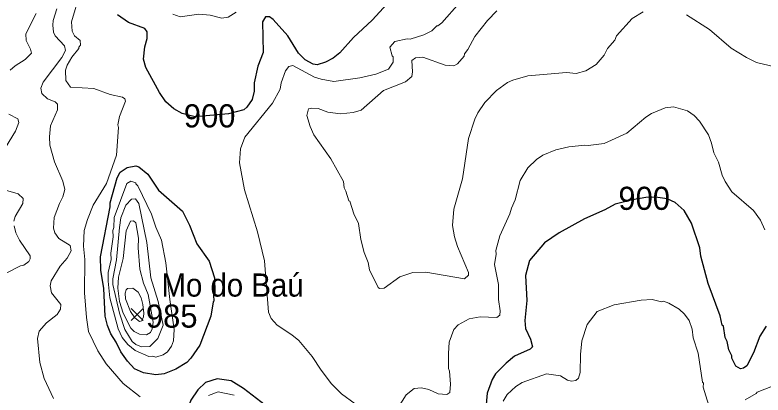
# Model space of a CAD drawing. Extents: x 265.7 to 292.1, y 7676.2 to 7704.2.
# Drawn here: x 271.603 to 274.191, y 7682.573 to 7683.888 of the extents above; entities that cross this region are included whole.
import ezdxf
from ezdxf.enums import TextEntityAlignment as Align

# ---------------------------------------------------------------- set-up
doc = ezdxf.new("R2010")
doc.units = 0
doc.header["$LTSCALE"] = 0.032
for name, color, linetype, lineweight in [('1', 7, 'Continuous', 25), ('2', 7, 'Continuous', 13), ('21', 7, 'Continuous', 25)]:
    doc.layers.add(name, color=color, linetype=linetype, lineweight=lineweight)
doc.layers.add('61', color=7, linetype='Continuous')

msp = doc.modelspace()

# ---------------------------------------------------------------- linework, layer by layer
at = {"layer": '1'}
for points in [[(272.9029, 7683.9412), (272.8391, 7683.8702), (272.7744, 7683.8096), (272.7266, 7683.7569), (272.7034, 7683.7386), (272.6771, 7683.7242), (272.6492, 7683.7154), (272.6348, 7683.7178), (272.6077, 7683.733), (272.5837, 7683.7561), (272.547, 7683.816), (272.4959, 7683.8718), (272.4832, 7683.8814)], [(272.3424, 7683.5462), (272.2272, 7683.5354), (272.1817, 7683.5474), (272.1528, 7683.563), (272.1257, 7683.5878), (272.1033, 7683.6197), (272.0555, 7683.7059), (272.0483, 7683.7346), (272.0523, 7683.7777), (272.0611, 7683.8064), (272.0611, 7683.8295), (272.0523, 7683.8415), (271.9964, 7683.8622), (271.9581, 7683.8886)], [(272.4832, 7683.8814), (272.4696, 7683.8814), (272.4592, 7683.8638), (272.4616, 7683.7585), (272.4433, 7683.7106), (272.4313, 7683.6532), (272.4313, 7683.6245)], [(272.4313, 7683.6245), (272.4241, 7683.5957), (272.4058, 7683.5686), (272.3946, 7683.5598), (272.3424, 7683.5462)], [(274.2012, 7682.8113), (274.1796, 7682.777), (274.1581, 7682.7196), (274.1342, 7682.6741), (274.123, 7682.6661), (274.1126, 7682.6637), (274.0967, 7682.6733), (274.0823, 7682.7004), (274.0823, 7682.7084), (274.0727, 7682.7291), (274.0663, 7682.7579), (274.06, 7682.7722), (274.0536, 7682.8113), (274.0488, 7682.8153), (274.0424, 7682.8472), (274.0009, 7682.959), (273.9754, 7683.0531), (273.9722, 7683.0818), (273.9435, 7683.168), (273.9179, 7683.2111), (273.8868, 7683.239), (273.8586, 7683.2523), (273.819, 7683.2579), (273.7851, 7683.256), (273.7398, 7683.2485), (273.6795, 7683.2334), (273.6434, 7683.2135), (273.5732, 7683.1824), (273.4854, 7683.1345), (273.4352, 7683.0994), (273.3825, 7683.038), (273.3697, 7682.9861), (273.3737, 7682.8999), (273.3665, 7682.8313), (273.3689, 7682.8034), (273.3865, 7682.7659), (273.3929, 7682.7403), (273.3857, 7682.7323), (273.3306, 7682.7076), (273.3019, 7682.6836), (273.2652, 7682.6461), (273.254, 7682.627), (273.2365, 7682.5791), (273.2317, 7682.5281)], [(272.3029, 7682.6286), (272.263, 7682.6166), (272.2358, 7682.5911), (272.2119, 7682.5552), (272.1959, 7682.5121), (272.1975, 7682.5025), (272.1887, 7682.4499)], [(272.4688, 7682.5376), (272.3938, 7682.5959), (272.3507, 7682.6222), (272.3029, 7682.6286)]]:
    msp.add_lwpolyline(points, dxfattribs=at)
msp.add_lwpolyline([(272.207, 7683.1606), (272.2326, 7683.0962), (272.2749, 7683.0356), (272.2933, 7682.9781), (272.2949, 7682.927), (272.2901, 7682.9191), (272.2917, 7682.8975), (272.2893, 7682.8959), (272.2805, 7682.8457), (272.243, 7682.7451), (272.2119, 7682.7004), (272.1983, 7682.686), (272.16, 7682.6629), (272.1193, 7682.6461), (272.0906, 7682.643), (272.0475, 7682.6501), (272.0172, 7682.6637), (271.9932, 7682.69), (271.9701, 7682.722), (271.9533, 7682.7563), (271.935, 7682.785), (271.923, 7682.8137), (271.915, 7682.8457), (271.911, 7682.9414), (271.8999, 7683.0052), (271.8991, 7683.0515), (271.9326, 7683.2239), (271.9326, 7683.2382), (271.9565, 7683.3244), (271.9677, 7683.3436), (271.9916, 7683.3603), (272.022, 7683.3659), (272.0323, 7683.3619), (272.0635, 7683.3372), (272.1002, 7683.2813), (272.1832, 7683.2095)], close=True, dxfattribs=at)
at = {"layer": '2'}
for points in [[(271.8281, 7683.962), (271.7993, 7683.8638), (271.8017, 7683.8319), (271.8097, 7683.816), (271.8289, 7683.7992), (271.8305, 7683.7832), (271.8249, 7683.7769), (271.8249, 7683.7713), (271.8001, 7683.7418), (271.7842, 7683.7138), (271.7786, 7683.6963), (271.7794, 7683.6612), (271.7954, 7683.638), (271.8767, 7683.6332), (271.9326, 7683.6125), (271.9749, 7683.6029), (271.9837, 7683.5981), (271.9861, 7683.5901), (271.9645, 7683.5367), (271.9597, 7683.508), (271.9613, 7683.4984), (271.9541, 7683.4026), (271.9198, 7683.3053), (271.8743, 7683.2303), (271.8544, 7683.1808), (271.8432, 7683.1425), (271.8408, 7683.0882), (271.8448, 7683.0419), (271.844, 7682.927), (271.8504, 7682.8409), (271.8576, 7682.793), (271.8895, 7682.726), (271.919, 7682.6813), (271.9773, 7682.6126), (272.0363, 7682.5664)], [(272.78, 7682.5424), (272.733, 7682.5775), (272.6978, 7682.6118), (272.6619, 7682.6597), (272.6316, 7682.7068), (272.5853, 7682.7619), (272.5614, 7682.7818), (272.5103, 7682.8153), (272.4896, 7682.8377), (272.48, 7682.86), (272.4664, 7683.0372), (272.4417, 7683.1377), (272.3978, 7683.2829), (272.3803, 7683.3763), (272.3834, 7683.425), (272.3986, 7683.4649), (272.4944, 7683.583), (272.5207, 7683.6308), (272.5239, 7683.6532), (272.539, 7683.6947), (272.5502, 7683.7098), (272.5646, 7683.713), (272.6396, 7683.6731), (272.6619, 7683.666), (272.7066, 7683.658), (272.796, 7683.6699), (272.8519, 7683.6827), (272.8957, 7683.7003), (272.9117, 7683.7242), (272.9117, 7683.7426), (272.9077, 7683.7465), (272.9005, 7683.7761), (272.9173, 7683.796), (272.9604, 7683.8056), (272.97, 7683.804), (273.0178, 7683.8192), (273.045, 7683.8327), (273.0625, 7683.8503), (273.0665, 7683.8503), (273.0793, 7683.8607), (273.1407, 7683.9293)], [(271.7483, 7683.9085), (271.7355, 7683.8686), (271.7339, 7683.8527), (271.7371, 7683.8287), (271.7427, 7683.816), (271.7746, 7683.7809), (271.7778, 7683.7649), (271.765, 7683.741), (271.7012, 7683.6548), (271.6924, 7683.6348), (271.6964, 7683.6165), (271.7155, 7683.5981), (271.7427, 7683.5878), (271.7507, 7683.579), (271.7507, 7683.5598), (271.7267, 7683.5048), (271.7227, 7683.4665), (271.7243, 7683.4377), (271.7403, 7683.3803), (271.769, 7683.3133), (271.7754, 7683.2845), (271.769, 7683.259), (271.757, 7683.2351), (271.7395, 7683.1872), (271.7371, 7683.1505), (271.7419, 7683.1345), (271.7555, 7683.1146), (271.7938, 7683.0898), (271.7977, 7683.0715), (271.7842, 7683.0467), (271.7594, 7683.0188), (271.7283, 7682.9677), (271.7251, 7682.951), (271.7299, 7682.9262), (271.7626, 7682.8863), (271.761, 7682.8696), (271.7491, 7682.8512), (271.7124, 7682.8233), (271.6876, 7682.7938), (271.6812, 7682.769), (271.69, 7682.6861), (271.7044, 7682.6302), (271.7371, 7682.5616)], [(272.1496, 7683.8902), (272.1752, 7683.8814), (272.239, 7683.891), (272.2789, 7683.887), (272.3188, 7683.8766), (272.3412, 7683.8798), (272.3683, 7683.8974)], [(273.7759, 7683.899), (273.7376, 7683.8758), (273.6841, 7683.816), (273.6785, 7683.8008), (273.653, 7683.7713), (273.641, 7683.7489), (273.6131, 7683.7162), (273.578, 7683.6947), (273.5445, 7683.6851), (273.511, 7683.6883), (273.3769, 7683.6771), (273.3258, 7683.6628), (273.3067, 7683.654), (273.2684, 7683.626), (273.2285, 7683.5846), (273.2045, 7683.5495), (273.1942, 7683.5271), (273.1726, 7683.4601), (273.1511, 7683.3212), (273.1216, 7683.2159), (273.1168, 7683.16), (273.1232, 7683.1201), (273.1343, 7683.0866), (273.1718, 7682.9973), (273.1718, 7682.9877), (273.1583, 7682.9749), (273.0242, 7682.9981), (272.9795, 7682.9965), (272.9348, 7682.9821), (272.8798, 7682.9422), (272.8646, 7682.9414), (272.8598, 7682.9454), (272.8295, 7683.006), (272.8247, 7683.0316), (272.8112, 7683.0659), (272.7992, 7683.1106), (272.7912, 7683.1664), (272.776, 7683.1999), (272.7617, 7683.2438), (272.7585, 7683.2446), (272.7481, 7683.2781), (272.7417, 7683.2893), (272.7393, 7683.3117), (272.6954, 7683.3899), (272.6372, 7683.4728), (272.6244, 7683.5016), (272.6133, 7683.5399), (272.6188, 7683.563), (272.63, 7683.5654), (272.6524, 7683.5638), (272.6859, 7683.5518), (272.729, 7683.5455), (272.7737, 7683.5502), (272.8008, 7683.559), (272.8782, 7683.6268), (272.954, 7683.6564), (272.9755, 7683.6747), (272.9787, 7683.6915), (272.9763, 7683.7298)], [(273.1567, 7683.7458), (273.1583, 7683.7537), (273.1694, 7683.7681), (273.1942, 7683.8128), (273.2373, 7683.8686), (273.27, 7683.9021)], [(274.297, 7683.9149), (274.3009, 7683.883), (274.3129, 7683.8383), (274.3145, 7683.816), (274.3057, 7683.7928), (274.3001, 7683.7601), (274.3009, 7683.7266), (274.2938, 7683.7051), (274.2794, 7683.6963), (274.1685, 7683.7234), (274.1334, 7683.7402), (274.0807, 7683.7729), (274.0057, 7683.8375), (273.9259, 7683.8886)], [(271.6772, 7683.8926), (271.6413, 7683.8224), (271.6421, 7683.8), (271.6573, 7683.7697), (271.6605, 7683.7561), (271.6389, 7683.7338), (271.6038, 7683.7114), (271.5871, 7683.6963)], [(272.9763, 7683.7298), (272.9891, 7683.7394), (273.0146, 7683.7418), (273.0912, 7683.7146), (273.1216, 7683.7122), (273.1343, 7683.7186), (273.1567, 7683.7458)], [(274.1964, 7683.1441), (274.182, 7683.1776), (274.1581, 7683.2111), (274.0831, 7683.2765), (274.06, 7683.3117), (274.0496, 7683.334), (274.0368, 7683.3787), (274.0209, 7683.4106), (274.0129, 7683.4441), (274.0017, 7683.4728), (273.9706, 7683.5207), (273.9522, 7683.5399), (273.9291, 7683.5566), (273.8812, 7683.5702), (273.8525, 7683.567), (273.8046, 7683.5471), (273.7855, 7683.5343), (273.72, 7683.4784), (273.6418, 7683.4433), (273.586, 7683.4361), (273.5748, 7683.4377), (273.5189, 7683.4321), (273.4743, 7683.421), (273.4296, 7683.4034), (273.4072, 7683.3883), (273.3769, 7683.3587), (273.3506, 7683.3149), (273.3338, 7683.2478), (273.3203, 7683.2191), (273.3155, 7683.1999), (273.2804, 7683.1233), (273.266, 7683.0731), (273.2676, 7683.0603), (273.262, 7683.0252), (273.2756, 7682.9558), (273.2756, 7682.9031), (273.2819, 7682.8648), (273.2804, 7682.8496), (273.27, 7682.8417), (273.2125, 7682.844), (273.1742, 7682.8369), (273.1359, 7682.8161), (273.1216, 7682.7994), (273.1056, 7682.7563), (273.1024, 7682.7164), (273.1032, 7682.6653)], [(271.5823, 7683.5447), (271.6134, 7683.5287), (271.6166, 7683.5159), (271.6054, 7683.4856), (271.5711, 7683.4298)], [(271.5711, 7683.2813), (271.6142, 7683.2694), (271.6318, 7683.2534), (271.631, 7683.2358), (271.6038, 7683.1904), (271.5998, 7683.1744)], [(271.6006, 7683.1585), (271.607, 7683.1345), (271.619, 7683.109), (271.6565, 7683.0547), (271.6565, 7683.0443), (271.6517, 7683.0348), (271.6342, 7683.0228), (271.6222, 7683.0196), (271.5711, 7682.9933)], [(274.0121, 7682.5073), (273.9842, 7682.5999), (273.985, 7682.6142), (273.9818, 7682.6174), (273.9666, 7682.718), (273.949, 7682.7706), (273.9459, 7682.801), (273.9347, 7682.8313), (273.9195, 7682.8528), (273.9004, 7682.8704), (273.8653, 7682.8911), (273.8461, 7682.8975), (273.8397, 7682.8959), (273.8078, 7682.9039), (273.7695, 7682.9007), (273.6754, 7682.8855), (273.6171, 7682.8616), (273.582, 7682.8169), (273.5644, 7682.7611)], [(273.5644, 7682.7611), (273.5596, 7682.7132), (273.5588, 7682.6509), (273.5525, 7682.6318), (273.5437, 7682.6238), (273.5285, 7682.6206), (273.5142, 7682.6246)], [(273.1032, 7682.6653), (273.1064, 7682.6557), (273.1096, 7682.611), (273.1072, 7682.5823), (273.0968, 7682.5751), (273.0673, 7682.5767), (273.0346, 7682.5927)], [(273.5142, 7682.6246), (273.4902, 7682.6398), (273.4415, 7682.6462), (273.3578, 7682.6166), (273.3354, 7682.6023), (273.3059, 7682.5751), (273.2915, 7682.552)], [(274.2555, 7682.6166), (274.1701, 7682.5831), (274.1669, 7682.5783), (274.1286, 7682.5568)], [(272.3619, 7682.5727), (272.306, 7682.5839), (272.2725, 7682.5711)], [(273.0346, 7682.5927), (273.0099, 7682.5983), (272.9843, 7682.5959), (272.9564, 7682.5743), (272.9292, 7682.5297)]]:
    msp.add_lwpolyline(points, dxfattribs=at)
for points in [[(272.1386, 7682.9034), (272.1537, 7682.7996), (272.1512, 7682.7603), (272.1449, 7682.7419), (272.1313, 7682.7228), (272.1161, 7682.7116), (272.0906, 7682.7044), (272.0794, 7682.7076), (272.0666, 7682.7068), (272.0188, 7682.7267), (271.994, 7682.7475), (271.9741, 7682.7722), (271.9605, 7682.8026), (271.9318, 7682.9095), (271.9254, 7682.9669), (271.9262, 7682.9973), (271.9358, 7683.0419), (271.935, 7683.0643), (271.943, 7683.1201), (271.9422, 7683.1425), (271.9454, 7683.1521), (271.947, 7683.1872), (271.99, 7683.3045), (272.0044, 7683.3133), (272.0212, 7683.3077), (272.0212, 7683.3037), (272.0283, 7683.2965), (272.0754, 7683.1983), (272.0906, 7683.1537), (272.1105, 7683.109), (272.1257, 7683.0308)], [(272.0989, 7682.8965), (272.1158, 7682.8153), (272.0978, 7682.769), (272.0699, 7682.7411), (272.0411, 7682.7395), (272.022, 7682.7483), (272.0092, 7682.7587), (271.9837, 7682.7994), (271.9652, 7682.8562), (271.9422, 7682.9558), (271.9422, 7682.9749), (271.9549, 7683.0404), (271.9645, 7683.1521), (271.9701, 7683.1856), (271.9869, 7683.2303), (272.006, 7683.2502), (272.0204, 7683.2518), (272.0315, 7683.2351), (272.0595, 7683.101), (272.073, 7682.9781)], [(272.0812, 7682.8251), (272.0784, 7682.8022), (272.0722, 7682.7898), (272.0587, 7682.7818), (272.0347, 7682.7842), (272.0156, 7682.793), (272.0044, 7682.8042), (271.9781, 7682.8568), (271.965, 7682.8965), (271.9597, 7682.943), (271.9613, 7682.9813), (271.9773, 7683.0451), (271.9877, 7683.1409), (272.0028, 7683.1744), (272.0132, 7683.1752), (272.022, 7683.1688), (272.0307, 7683.1154), (272.0299, 7683.0818), (272.0355, 7683.0084), (272.0475, 7682.9606), (272.0643, 7682.9207)], [(272.0459, 7682.8861), (272.0493, 7682.8563), (272.0479, 7682.8431), (272.0417, 7682.8293), (272.0341, 7682.8272), (272.0175, 7682.8397), (272.0029, 7682.8625), (271.9861, 7682.9063), (271.9845, 7682.9254), (271.9877, 7682.9374), (271.9924, 7682.9414), (272.0116, 7682.943), (272.03, 7682.9294), (272.0395, 7682.9095)]]:
    msp.add_lwpolyline(points, close=True, dxfattribs=at)
at = {"layer": '21'}
for p, q in [((272.0056, 7682.8724), (272.0468, 7682.8312)), ((272.0468, 7682.8724), (272.0056, 7682.8312))]:
    msp.add_line(p, q, dxfattribs=at)

# ---------------------------------------------------------------- texts
at = {"layer": '61'}
for s, p in [('900', (272.2767, 7683.4988)), ('900', (273.7797, 7683.2136)), ('985', (272.1456, 7682.8062))]:
    msp.add_text(s, height=0.08, dxfattribs=at).set_placement(p, align=Align.CENTER)
at = {"layer": '61', "width": 0.95}
msp.add_text('Mo do Baú', height=0.08, dxfattribs=at).set_placement((272.356, 7682.9136), align=Align.CENTER)

doc.saveas('drawing.dxf')
